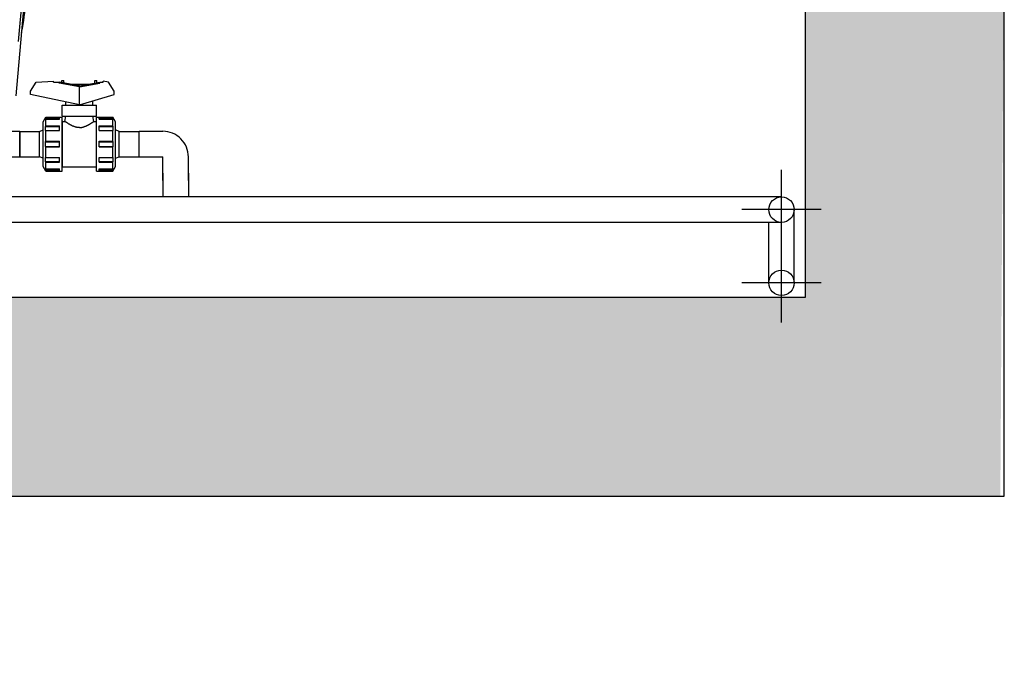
# Model space of a CAD drawing. Header units: metres. Extents: x -270273 to 328371, y -146885 to 591473.
# Tile 439 of 473: x 50874 to 52112, y 534691 to 535490. Entities that reach past the tile are written whole.
import ezdxf

# ---------------------------------------------------------------- set-up
doc = ezdxf.new("R2010")
doc.units = ezdxf.units.M
doc.layers.get('0').update_dxf_attribs({"color": 151})
for name, color, linetype in [('Iv-Hatch', 253, 'Continuous'), ('Iv-Lines 018', 1, 'Continuous'), ('Iv-status-nieuw', 170, 'Continuous')]:
    doc.layers.add(name, color=color, linetype=linetype)

# ---------------------------------------------------------------- blocks, each defined once
blk = doc.blocks.new('Ventilator 2 A.Z.')
for p, q in [((68381.4, -9531.3), (68364.7, -9715.2)), ((68368.3, -9646.9), (68378.7, -9532.1))]:
    blk.add_line(p, q)
blk.add_arc((68207.2, -9595.7), 169.5, 346.3951, 0)
blk = doc.blocks.new('PE Kogelkraan DN25 v.a.z')
for p, q in [((64421.6, -9237.1), (64428.9, -9225.8)), ((64428.9, -9225.8), (64450.6, -9224.4)), ((64450.6, -9225.8), (64450.6, -9224.4)), ((64450.6, -9225.8), (64457.7, -9225.8)), ((64483.2, -9230.3), (64457.7, -9225.8)), ((64457.7, -9226.8), (64457.7, -9225.8)), ((64457.7, -9226.8), (64457.7, -9225.8)), ((64483.2, -9231.3), (64457.7, -9226.8)), ((64461.1, -9223.5), (64463.7, -9223.5)), ((64461.1, -9226.4), (64461.1, -9223.5)), ((64463.7, -9226.9), (64463.7, -9223.5)), ((64470.4, -9228.1), (64495.9, -9228.1)), ((64483.2, -9230.3), (64508.7, -9225.8)), ((64483.2, -9231.3), (64508.7, -9226.8)), ((64483.2, -9254), (64483.2, -9230.3)), ((64502.7, -9223.5), (64505.3, -9223.5)), ((64502.7, -9226.9), (64502.7, -9223.5)), ((64505.3, -9226.4), (64505.3, -9223.5)), ((64508.7, -9225.8), (64513.3, -9225.8)), ((64508.7, -9226.8), (64508.7, -9225.8)), ((64508.7, -9226.8), (64508.7, -9225.8)), ((64519.7, -9225.8), (64513.3, -9224.4)), ((64513.3, -9225.8), (64513.3, -9224.4)), ((64527, -9237), (64519.7, -9225.8)), ((64421.6, -9241.1), (64421.6, -9237.1)), ((64483.2, -9254), (64421.6, -9241.1)), ((64483.2, -9254), (64527, -9241.1)), ((64527, -9241.1), (64527, -9237)), ((64461.7, -9254.7), (64504.6, -9254.7)), ((64461.7, -9268.2), (64461.7, -9254.7)), ((64466.2, -9254.7), (64466.2, -9250.4)), ((64500.2, -9254.7), (64500.2, -9249)), ((64504.6, -9268.2), (64504.6, -9254.7)), ((64461.7, -9268.2), (64504.6, -9268.2)), ((64465, -9274.9), (64466.2, -9268.2)), ((64501.4, -9274.9), (64500.2, -9268.2)), ((64437.7, -9275.4), (64441.1, -9269.4)), ((64437.7, -9331.4), (64437.7, -9275.4)), ((64440.6, -9271.6), (64440.7, -9271.3)), ((64440.6, -9271.9), (64440.6, -9271.6)), ((64440.6, -9272.2), (64440.6, -9271.9)), ((64440.7, -9272.5), (64440.6, -9272.2)), ((64440.7, -9271), (64440.8, -9270.8)), ((64440.7, -9271), (64458.3, -9271)), ((64440.7, -9271.3), (64440.7, -9271)), ((64440.7, -9272.8), (64440.7, -9272.5)), ((64440.7, -9272.8), (64440.8, -9272.8)), ((64440.8, -9270.7), (64440.9, -9270.6)), ((64440.8, -9270.8), (64440.8, -9270.7)), ((64440.8, -9272.7), (64440.9, -9272.6)), ((64440.8, -9272.8), (64440.8, -9272.7)), ((64440.8, -9281.2), (64440.9, -9281.1)), ((64440.8, -9281.4), (64440.8, -9281.2)), ((64440.9, -9270.6), (64441, -9270.4)), ((64440.9, -9272.6), (64441, -9272.5)), ((64440.9, -9281.1), (64441, -9280.9)), ((64441, -9270.4), (64441.1, -9270.3)), ((64441, -9272.5), (64441.1, -9272.4)), ((64441, -9280.9), (64441.1, -9280.8)), ((64441.1, -9269.4), (64461.7, -9269.4)), ((64441.1, -9270.1), (64441.1, -9269.4)), ((64441.1, -9270.1), (64458.3, -9270.1)), ((64441.1, -9270.3), (64441.1, -9270.1)), ((64441.1, -9272.3), (64458.3, -9272.3)), ((64441.1, -9272.4), (64441.1, -9272.3)), ((64441.1, -9280.6), (64441.1, -9272.3)), ((64441.1, -9280.6), (64458.3, -9280.6)), ((64441.1, -9280.8), (64441.1, -9280.6)), ((64458.3, -9272.3), (64458.3, -9270.1)), ((64458.3, -9286.4), (64458.3, -9280.6)), ((64461.7, -9337.4), (64461.7, -9269.4)), ((64461.7, -9274.4), (64461.8, -9274.4)), ((64461.8, -9332.4), (64461.8, -9274.4)), ((64461.8, -9274.9), (64465, -9274.9)), ((64465, -9274.9), (64465, -9274.9)), ((64465, -9274.9), (64465, -9274.9)), ((64465.1, -9274.9), (64465, -9274.9)), ((64465.1, -9275), (64465.1, -9274.9)), ((64465.2, -9275), (64465.1, -9275)), ((64465.3, -9275.1), (64465.2, -9275)), ((64465.4, -9275.2), (64465.3, -9275.1)), ((64465.6, -9275.3), (64465.4, -9275.2)), ((64465.7, -9275.4), (64465.6, -9275.3)), ((64465.9, -9275.5), (64465.7, -9275.4)), ((64466.1, -9275.7), (64465.9, -9275.5)), ((64466.3, -9275.8), (64466.1, -9275.7)), ((64466.5, -9276), (64466.3, -9275.8)), ((64466.8, -9276.1), (64466.5, -9276)), ((64467, -9276.3), (64466.8, -9276.1)), ((64467.3, -9276.5), (64467, -9276.3)), ((64467.6, -9276.7), (64467.3, -9276.5)), ((64467.9, -9276.9), (64467.6, -9276.7)), ((64468.2, -9277.1), (64467.9, -9276.9)), ((64468.5, -9277.3), (64468.2, -9277.1)), ((64468.8, -9277.5), (64468.5, -9277.3)), ((64469.2, -9277.7), (64468.8, -9277.5)), ((64469.5, -9277.9), (64469.2, -9277.7)), ((64469.9, -9278.2), (64469.5, -9277.9)), ((64470.3, -9278.4), (64469.9, -9278.2)), ((64470.7, -9278.6), (64470.3, -9278.4)), ((64471.1, -9278.8), (64470.7, -9278.6)), ((64471.5, -9279.1), (64471.1, -9278.8)), ((64471.9, -9279.3), (64471.5, -9279.1)), ((64472.3, -9279.5), (64471.9, -9279.3)), ((64472.8, -9279.8), (64472.3, -9279.5)), ((64473.3, -9280), (64472.8, -9279.8)), ((64473.7, -9280.2), (64473.3, -9280)), ((64474.2, -9280.5), (64473.7, -9280.2)), ((64474.7, -9280.7), (64474.2, -9280.5)), ((64475.2, -9280.9), (64474.7, -9280.7)), ((64475.8, -9281.1), (64475.2, -9280.9)), ((64476.3, -9281.3), (64475.8, -9281.1)), ((64490.1, -9281.3), (64490.6, -9281.1)), ((64490.6, -9281.1), (64491.1, -9280.9)), ((64491.1, -9280.9), (64491.6, -9280.7)), ((64491.6, -9280.7), (64492.1, -9280.5)), ((64492.1, -9280.5), (64492.6, -9280.2)), ((64492.6, -9280.2), (64493.1, -9280)), ((64493.1, -9280), (64493.6, -9279.8)), ((64493.6, -9279.8), (64494, -9279.5)), ((64494, -9279.5), (64494.5, -9279.3)), ((64494.5, -9279.3), (64494.9, -9279.1)), ((64494.9, -9279.1), (64495.3, -9278.8)), ((64495.3, -9278.8), (64495.7, -9278.6)), ((64495.7, -9278.6), (64496.1, -9278.4)), ((64496.1, -9278.4), (64496.5, -9278.2)), ((64496.5, -9278.2), (64496.8, -9277.9)), ((64496.8, -9277.9), (64497.2, -9277.7)), ((64497.2, -9277.7), (64497.5, -9277.5)), ((64497.5, -9277.5), (64497.9, -9277.3)), ((64497.9, -9277.3), (64498.2, -9277.1)), ((64498.2, -9277.1), (64498.5, -9276.9)), ((64498.5, -9276.9), (64498.8, -9276.7)), ((64498.8, -9276.7), (64499.1, -9276.5)), ((64499.1, -9276.5), (64499.3, -9276.3)), ((64499.3, -9276.3), (64499.6, -9276.1)), ((64499.6, -9276.1), (64499.8, -9276)), ((64499.8, -9276), (64500.1, -9275.8)), ((64500.1, -9275.8), (64500.3, -9275.7)), ((64500.3, -9275.7), (64500.5, -9275.5)), ((64500.5, -9275.5), (64500.6, -9275.4)), ((64500.6, -9275.4), (64500.8, -9275.3)), ((64500.8, -9275.3), (64500.9, -9275.2)), ((64500.9, -9275.2), (64501, -9275.1)), ((64501, -9275.1), (64501.1, -9275)), ((64501.1, -9275), (64501.2, -9275)), ((64501.2, -9275), (64501.3, -9274.9)), ((64501.3, -9274.9), (64501.3, -9274.9)), ((64501.3, -9274.9), (64501.4, -9274.9)), ((64501.4, -9274.9), (64504.6, -9274.9)), ((64501.4, -9274.9), (64501.4, -9274.9)), ((64504.6, -9274.4), (64504.7, -9274.4)), ((64504.6, -9332.4), (64504.6, -9274.4)), ((64504.7, -9269.4), (64525.2, -9269.4)), ((64504.7, -9337.4), (64504.7, -9269.4)), ((64508.1, -9270.1), (64525.2, -9270.1)), ((64508.1, -9272.3), (64508.1, -9270.1)), ((64508.1, -9271), (64525.7, -9271)), ((64508.1, -9272.3), (64525.2, -9272.3)), ((64508.1, -9280.6), (64525.2, -9280.6)), ((64508.1, -9286.4), (64508.1, -9280.6)), ((64528.7, -9275.4), (64525.2, -9269.4)), ((64525.2, -9270.1), (64525.2, -9269.4)), ((64525.3, -9270.3), (64525.2, -9270.1)), ((64525.3, -9272.4), (64525.2, -9272.3)), ((64525.2, -9280.6), (64525.2, -9272.3)), ((64525.3, -9280.8), (64525.2, -9280.6)), ((64525.4, -9270.4), (64525.3, -9270.3)), ((64525.4, -9272.5), (64525.3, -9272.4)), ((64525.4, -9280.9), (64525.3, -9280.8)), ((64525.4, -9270.6), (64525.4, -9270.4)), ((64525.5, -9270.7), (64525.4, -9270.6)), ((64525.4, -9272.6), (64525.4, -9272.5)), ((64525.5, -9272.7), (64525.4, -9272.6)), ((64525.4, -9281.1), (64525.4, -9280.9)), ((64525.5, -9281.2), (64525.4, -9281.1)), ((64525.6, -9270.8), (64525.5, -9270.7)), ((64525.6, -9272.8), (64525.5, -9272.7)), ((64525.6, -9281.4), (64525.5, -9281.2)), ((64525.7, -9271), (64525.6, -9270.8)), ((64525.7, -9272.8), (64525.6, -9272.8)), ((64525.7, -9271.3), (64525.7, -9271)), ((64525.7, -9271.6), (64525.7, -9271.3)), ((64525.7, -9271.9), (64525.7, -9271.6)), ((64525.7, -9272.2), (64525.7, -9271.9)), ((64525.7, -9272.5), (64525.7, -9272.2)), ((64525.7, -9272.8), (64525.7, -9272.5)), ((64528.7, -9331.4), (64528.7, -9275.4)), ((64408.2, -9287.4), (64433.2, -9287.4)), ((64408.2, -9319.4), (64408.2, -9287.4)), ((64433.2, -9287.4), (64437.7, -9285.5)), ((64433.2, -9319.4), (64433.2, -9287.4)), ((64440.6, -9283.1), (64440.7, -9282.3)), ((64440.6, -9283.9), (64440.6, -9283.1)), ((64440.6, -9284.7), (64440.6, -9283.9)), ((64440.7, -9285.5), (64440.6, -9284.7)), ((64440.7, -9281.5), (64440.8, -9281.4)), ((64440.7, -9281.5), (64458.3, -9281.5)), ((64440.7, -9282.3), (64440.7, -9281.5)), ((64440.7, -9286.4), (64440.7, -9285.5)), ((64440.8, -9286.4), (64440.7, -9286.4)), ((64440.7, -9286.4), (64458.3, -9286.4)), ((64440.8, -9286.4), (64440.8, -9286.4)), ((64440.9, -9286.4), (64440.8, -9286.4)), ((64441, -9286.4), (64440.9, -9286.4)), ((64441.1, -9286.4), (64441, -9286.4)), ((64441.1, -9286.4), (64441.1, -9286.4)), ((64441.1, -9286.4), (64458.3, -9286.4)), ((64441.1, -9299.8), (64441.1, -9286.4)), ((64476.8, -9281.5), (64476.3, -9281.3)), ((64477.4, -9281.7), (64476.8, -9281.5)), ((64477.9, -9281.9), (64477.4, -9281.7)), ((64478.5, -9282), (64477.9, -9281.9)), ((64479.1, -9282.2), (64478.5, -9282)), ((64479.6, -9282.3), (64479.1, -9282.2)), ((64480.2, -9282.4), (64479.6, -9282.3)), ((64480.8, -9282.5), (64480.2, -9282.4)), ((64481.4, -9282.6), (64480.8, -9282.5)), ((64482, -9282.6), (64481.4, -9282.6)), ((64482.6, -9282.6), (64482, -9282.6)), ((64483.2, -9282.6), (64482.6, -9282.6)), ((64483.2, -9282.6), (64483.8, -9282.6)), ((64483.8, -9282.6), (64484.4, -9282.6)), ((64484.4, -9282.6), (64485, -9282.6)), ((64485, -9282.6), (64485.6, -9282.5)), ((64485.6, -9282.5), (64486.1, -9282.4)), ((64486.1, -9282.4), (64486.7, -9282.3)), ((64486.7, -9282.3), (64487.3, -9282.2)), ((64487.3, -9282.2), (64487.9, -9282)), ((64487.9, -9282), (64488.4, -9281.9)), ((64488.4, -9281.9), (64489, -9281.7)), ((64489, -9281.7), (64489.5, -9281.5)), ((64489.5, -9281.5), (64490.1, -9281.3)), ((64508.1, -9281.5), (64525.7, -9281.5)), ((64508.1, -9286.4), (64525.2, -9286.4)), ((64508.1, -9286.4), (64525.7, -9286.4)), ((64525.2, -9286.4), (64525.3, -9286.4)), ((64525.2, -9299.8), (64525.2, -9286.4)), ((64525.3, -9286.4), (64525.4, -9286.4)), ((64525.4, -9286.4), (64525.4, -9286.4)), ((64525.4, -9286.4), (64525.5, -9286.4)), ((64525.5, -9286.4), (64525.6, -9286.4)), ((64525.7, -9281.5), (64525.6, -9281.4)), ((64525.6, -9286.4), (64525.7, -9286.4)), ((64525.7, -9282.3), (64525.7, -9281.5)), ((64525.7, -9283.1), (64525.7, -9282.3)), ((64525.7, -9283.9), (64525.7, -9283.1)), ((64525.7, -9284.7), (64525.7, -9283.9)), ((64525.7, -9285.5), (64525.7, -9284.7)), ((64525.7, -9286.4), (64525.7, -9285.5)), ((64533.2, -9287.4), (64528.7, -9285.5)), ((64533.2, -9287.4), (64558.2, -9287.4)), ((64533.2, -9319.4), (64533.2, -9287.4)), ((64558.2, -9319.4), (64558.2, -9287.4)), ((64440.6, -9302.4), (64440.7, -9301.4)), ((64440.6, -9303.4), (64440.6, -9302.4)), ((64440.6, -9304.4), (64440.6, -9303.4)), ((64440.7, -9305.4), (64440.6, -9304.4)), ((64440.7, -9300.4), (64440.8, -9300.3)), ((64440.7, -9300.4), (64458.3, -9300.4)), ((64440.7, -9301.4), (64440.7, -9300.4)), ((64440.7, -9306.4), (64440.7, -9305.4)), ((64440.8, -9300.2), (64440.9, -9300.1)), ((64440.8, -9300.3), (64440.8, -9300.2)), ((64440.9, -9300.1), (64441, -9300)), ((64441, -9300), (64441.1, -9299.9)), ((64441.1, -9299.8), (64458.3, -9299.8)), ((64441.1, -9299.9), (64441.1, -9299.8)), ((64458.3, -9307), (64458.3, -9299.8)), ((64508.1, -9299.8), (64525.2, -9299.8)), ((64508.1, -9307), (64508.1, -9299.8)), ((64508.1, -9300.4), (64525.7, -9300.4)), ((64525.3, -9299.9), (64525.2, -9299.8)), ((64525.4, -9300), (64525.3, -9299.9)), ((64525.4, -9300.1), (64525.4, -9300)), ((64525.5, -9300.2), (64525.4, -9300.1)), ((64525.6, -9300.3), (64525.5, -9300.2)), ((64525.7, -9300.4), (64525.6, -9300.3)), ((64525.7, -9301.4), (64525.7, -9300.4)), ((64525.7, -9302.4), (64525.7, -9301.4)), ((64525.7, -9303.4), (64525.7, -9302.4)), ((64525.7, -9304.4), (64525.7, -9303.4)), ((64525.7, -9305.4), (64525.7, -9304.4)), ((64525.7, -9306.4), (64525.7, -9305.4)), ((64440.8, -9306.5), (64440.7, -9306.4)), ((64440.7, -9306.4), (64458.3, -9306.4)), ((64440.8, -9306.6), (64440.8, -9306.5)), ((64440.9, -9306.7), (64440.8, -9306.6)), ((64441, -9306.8), (64440.9, -9306.7)), ((64441.1, -9306.9), (64441, -9306.8)), ((64441.1, -9307), (64441.1, -9306.9)), ((64441.1, -9307), (64458.3, -9307)), ((64441.1, -9320.3), (64441.1, -9307)), ((64508.1, -9306.4), (64525.7, -9306.4)), ((64508.1, -9307), (64525.2, -9307)), ((64525.2, -9307), (64525.3, -9306.9)), ((64525.2, -9320.3), (64525.2, -9307)), ((64525.3, -9306.9), (64525.4, -9306.8)), ((64525.4, -9306.7), (64525.5, -9306.6)), ((64525.4, -9306.8), (64525.4, -9306.7)), ((64525.5, -9306.6), (64525.6, -9306.5)), ((64525.6, -9306.5), (64525.7, -9306.4)), ((64408.2, -9319.4), (64433.2, -9319.4)), ((64437.7, -9321.3), (64433.2, -9319.4)), ((64440.6, -9322), (64440.7, -9321.2)), ((64440.6, -9322.8), (64440.6, -9322)), ((64440.6, -9323.6), (64440.6, -9322.8)), ((64440.7, -9324.5), (64440.6, -9323.6)), ((64440.7, -9320.4), (64458.3, -9320.4)), ((64440.7, -9320.4), (64440.8, -9320.4)), ((64440.7, -9321.2), (64440.7, -9320.4)), ((64440.7, -9325.3), (64440.7, -9324.5)), ((64440.8, -9325.4), (64440.7, -9325.3)), ((64440.7, -9325.3), (64458.3, -9325.3)), ((64440.8, -9320.4), (64440.9, -9320.4)), ((64440.8, -9320.4), (64440.8, -9320.4)), ((64440.8, -9325.6), (64440.8, -9325.4)), ((64440.9, -9325.7), (64440.8, -9325.6)), ((64440.9, -9320.4), (64441, -9320.4)), ((64441, -9325.9), (64440.9, -9325.7)), ((64441, -9320.4), (64441.1, -9320.4)), ((64441.1, -9326), (64441, -9325.9)), ((64441.1, -9320.3), (64458.3, -9320.3)), ((64441.1, -9320.4), (64441.1, -9320.3)), ((64441.1, -9326.2), (64441.1, -9326)), ((64441.1, -9326.2), (64458.3, -9326.2)), ((64441.1, -9334.4), (64441.1, -9326.2)), ((64458.3, -9326.2), (64458.3, -9320.3)), ((64508.1, -9320.3), (64525.2, -9320.3)), ((64508.1, -9326.2), (64508.1, -9320.3)), ((64508.1, -9320.4), (64525.7, -9320.4)), ((64508.1, -9325.3), (64525.7, -9325.3)), ((64508.1, -9326.2), (64525.2, -9326.2)), ((64525.3, -9320.4), (64525.2, -9320.3)), ((64525.2, -9326.2), (64525.3, -9326)), ((64525.2, -9334.4), (64525.2, -9326.2)), ((64525.4, -9320.4), (64525.3, -9320.4)), ((64525.3, -9326), (64525.4, -9325.9)), ((64525.5, -9320.4), (64525.4, -9320.4)), ((64525.4, -9320.4), (64525.4, -9320.4)), ((64525.4, -9325.7), (64525.5, -9325.6)), ((64525.4, -9325.9), (64525.4, -9325.7)), ((64525.6, -9320.4), (64525.5, -9320.4)), ((64525.5, -9325.6), (64525.6, -9325.4)), ((64525.7, -9320.4), (64525.6, -9320.4)), ((64525.6, -9325.4), (64525.7, -9325.3)), ((64525.7, -9321.2), (64525.7, -9320.4)), ((64525.7, -9322), (64525.7, -9321.2)), ((64525.7, -9322.8), (64525.7, -9322)), ((64525.7, -9323.6), (64525.7, -9322.8)), ((64525.7, -9324.5), (64525.7, -9323.6)), ((64525.7, -9325.3), (64525.7, -9324.5)), ((64528.7, -9321.3), (64533.2, -9319.4)), ((64533.2, -9319.4), (64558.2, -9319.4)), ((64441.1, -9337.4), (64437.7, -9331.4)), ((64440.6, -9334.6), (64440.7, -9334.2)), ((64440.6, -9334.9), (64440.6, -9334.6)), ((64440.6, -9335.2), (64440.6, -9334.9)), ((64440.7, -9335.5), (64440.6, -9335.2)), ((64440.8, -9334), (64440.7, -9333.9)), ((64440.7, -9334.2), (64440.7, -9333.9)), ((64440.7, -9335.8), (64440.7, -9335.5)), ((64440.8, -9335.9), (64440.7, -9335.8)), ((64440.7, -9335.8), (64458.3, -9335.8)), ((64440.8, -9334.1), (64440.8, -9334)), ((64440.9, -9334.2), (64440.8, -9334.1)), ((64440.8, -9336.1), (64440.8, -9335.9)), ((64440.9, -9336.2), (64440.8, -9336.1)), ((64441, -9334.3), (64440.9, -9334.2)), ((64441, -9336.4), (64440.9, -9336.2)), ((64441.1, -9334.3), (64441, -9334.3)), ((64441.1, -9336.5), (64441, -9336.4)), ((64441.1, -9334.4), (64441.1, -9334.3)), ((64441.1, -9334.4), (64458.3, -9334.4)), ((64441.1, -9336.6), (64441.1, -9336.5)), ((64441.1, -9336.6), (64458.3, -9336.6)), ((64441.1, -9337.4), (64441.1, -9336.6)), ((64441.1, -9337.4), (64461.7, -9337.4)), ((64458.3, -9336.6), (64458.3, -9334.4)), ((64461.7, -9332.4), (64461.8, -9332.4)), ((64461.8, -9331.9), (64504.6, -9331.9)), ((64504.6, -9332.4), (64504.7, -9332.4)), ((64504.7, -9337.4), (64525.2, -9337.4)), ((64508.1, -9334.4), (64525.2, -9334.4)), ((64508.1, -9336.6), (64508.1, -9334.4)), ((64508.1, -9335.8), (64525.7, -9335.8)), ((64508.1, -9336.6), (64525.2, -9336.6)), ((64525.2, -9337.4), (64528.7, -9331.4)), ((64525.2, -9334.4), (64525.3, -9334.3)), ((64525.2, -9336.6), (64525.3, -9336.5)), ((64525.2, -9337.4), (64525.2, -9336.6)), ((64525.3, -9334.3), (64525.4, -9334.3)), ((64525.3, -9336.5), (64525.4, -9336.4)), ((64525.4, -9334.2), (64525.5, -9334.1)), ((64525.4, -9334.3), (64525.4, -9334.2)), ((64525.4, -9336.2), (64525.5, -9336.1)), ((64525.4, -9336.4), (64525.4, -9336.2)), ((64525.5, -9334.1), (64525.6, -9334)), ((64525.5, -9336.1), (64525.6, -9335.9)), ((64525.6, -9334), (64525.7, -9333.9)), ((64525.6, -9335.9), (64525.7, -9335.8)), ((64525.7, -9334.2), (64525.7, -9333.9)), ((64525.7, -9334.6), (64525.7, -9334.2)), ((64525.7, -9334.9), (64525.7, -9334.6)), ((64525.7, -9335.2), (64525.7, -9334.9)), ((64525.7, -9335.5), (64525.7, -9335.2)), ((64525.7, -9335.8), (64525.7, -9335.5))]:
    blk.add_line(p, q)

msp = doc.modelspace()

# ---------------------------------------------------------------- hatches: boundary and pattern name
at = {"layer": 'Iv-Hatch'}
h = msp.add_hatch(color=256, dxfattribs=at)
h.dxf.hatch_style = 1
h.paths.add_polyline_path([(52111.6991, 535659.2442), (51861.6991, 535659.2442), (51861.6991, 535141.1833), (49931.6991, 535141.1833), (49931.6991, 534941.1833), (49481.6991, 534941.1833), (49481.6991, 535141.1833), (47561.6991, 535141.1833), (47561.6991, 535444.7442), (47442.1991, 535444.7442), (47442.1991, 535376.7442), (47430.1991, 535376.7442), (47430.1991, 535444.7442), (47311.6991, 535444.7442), (47311.6988, 534891.1833), (49231.6991, 534891.1833), (49231.6991, 534691.1833), (50181.6991, 534691.1833), (50181.6991, 534891.1833), (52106.6991, 534891.1833)])
h.paths.add_polyline_path([(52111.6991, 537441.1833), (51861.6991, 537441.1833), (51861.6991, 535659.2442), (52111.6991, 535659.2442)])
h.paths.add_polyline_path([(47561.6991, 537441.1833), (47311.6991, 537441.1833), (47311.6991, 535873.7442), (47430.1991, 535873.7442), (47430.1991, 535941.7442), (47442.1991, 535941.7442), (47442.1991, 535873.7442), (47561.6991, 535873.7442)])
h.paths.add_polyline_path([(47442.1991, 535941.7442), (47430.1991, 535941.7442), (47430.1991, 535659.2442), (47442.1991, 535659.2442)])
h.paths.add_polyline_path([(47561.6991, 535873.7442), (47442.1991, 535873.7442), (47442.1991, 535659.2442), (47561.6991, 535659.2442)])
h.paths.add_polyline_path([(47430.1991, 535873.7442), (47311.6991, 535873.7442), (47311.6991, 535659.2442), (47430.1991, 535659.2442)])
h.paths.add_polyline_path([(47430.1991, 535659.2442), (47311.6991, 535659.2442), (47311.6991, 535444.7442), (47430.1991, 535444.7442)], flags=17)
h.paths.add_polyline_path([(47442.1991, 535659.2442), (47430.1991, 535659.2442), (47430.1991, 535376.7442), (47442.1991, 535376.7442)], flags=17)
h.paths.add_polyline_path([(47561.6991, 535659.2442), (47442.1991, 535659.2442), (47442.1991, 535444.7442), (47561.6991, 535444.7442)], flags=17)

# ---------------------------------------------------------------- linework, layer by layer
at = {"layer": 'Iv-Lines 018'}
for points in [[(47311.6991, 537441.1833), (47311.6991, 534891.1833), (49231.6991, 534891.1833), (49231.6991, 534691.1833), (50181.6991, 534691.1833), (50181.6991, 534891.1833), (52111.6991, 534891.1833), (52111.6991, 537441.1833)], [(47561.6991, 537441.1833), (47561.6991, 535141.1833), (49481.6991, 535141.1833), (49481.6991, 534941.1833), (49931.6991, 534941.1833), (49931.6991, 535141.1833), (51861.6991, 535141.1833), (51861.6991, 537441.1833)]]:
    msp.add_lwpolyline(points, dxfattribs=at)
at = {"layer": 'Iv-status-nieuw'}
for p, q in [((50820.1988, 535349.5833), (50874.1988, 535349.5833)), ((50874.1988, 535349.5833), (50874.1988, 535317.5833)), ((51024.1988, 535349.5833), (51054.0988, 535349.5833)), ((51024.1988, 535317.5833), (51024.1988, 535349.5833)), ((50820.1988, 535317.5833), (50874.1988, 535317.5833)), ((51024.1988, 535317.5833), (51054.0988, 535317.5833)), ((51054.1988, 535287.5833), (51054.1988, 535317.4833)), ((51086.1988, 535287.5833), (51086.1988, 535317.4833)), ((51054.1988, 535297.1833), (51054.1988, 535267.2833)), ((51086.1988, 535297.1833), (51086.1988, 535267.2833)), ((51831.6994, 535201.1833), (51831.6994, 535301.1833)), ((51831.6994, 535201.1833), (51831.6994, 535301.1833)), ((51831.6994, 535267.1833), (49877.6994, 535267.1833)), ((51881.6994, 535251.1833), (51781.6994, 535251.1833)), ((51847.6994, 535159.1833), (51847.6994, 535251.1833)), ((51831.6994, 535235.1833), (49877.6994, 535235.1833)), ((51815.6994, 535159.1833), (51815.6994, 535235.1833)), ((51831.6994, 535109.1833), (51831.6994, 535209.1833)), ((51881.6994, 535159.1833), (51781.6994, 535159.1833))]:
    msp.add_line(p, q, dxfattribs=at)
for centre in [(51831.6994, 535251.1833), (51831.6994, 535159.1833)]:
    msp.add_circle(centre, 16, dxfattribs=at)
for centre, radius, start, end in [((51054.0988, 535317.4833), 32.1, 0, 90.0000007), ((51054.0988, 535317.4833), 0.1, 359.9995629, 90.0002186), ((51086.2988, 535267.2833), 32.1, 180, 180.1785027), ((51086.2988, 535267.2833), 0.1, 179.9995629, 270.0002186)]:
    msp.add_arc(centre, radius, start, end, dxfattribs=at)

# ---------------------------------------------------------------- block references
for name, p in [('Ventilator 2 A.Z.', (-17495.5058, 545109.4217)), ('PE Kogelkraan DN25 v.a.z', (-13533.9826, 544636.9676))]:
    msp.add_blockref(name, p, dxfattribs=at)

doc.saveas('drawing.dxf')
